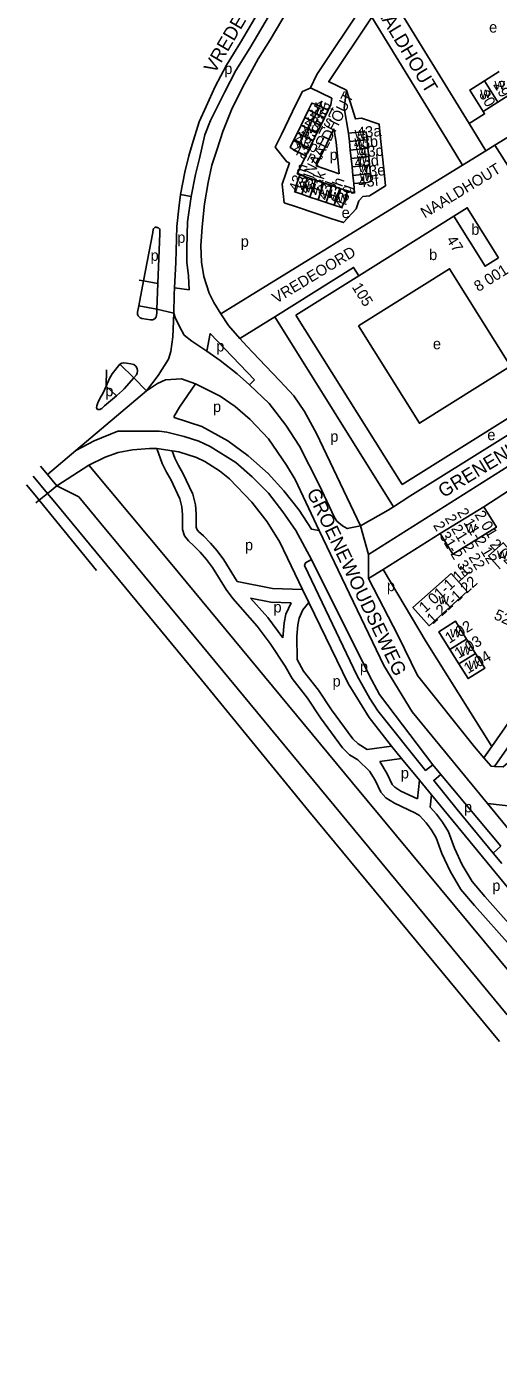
# Model space of a CAD drawing. Extents: x 159294 to 161936, y 384538 to 386517.
# Drawn here: x 159294.1 to 159466.9, y 384944.7 to 385429.5 of the extents above; entities that cross this region are included whole.
import ezdxf

# ---------------------------------------------------------------- set-up
doc = ezdxf.new("R2010")
doc.units = 0
for name, color, linetype in [('BLT_Basislijn', 7, 'Continuous'), ('BLT_Bebouwing', 7, 'Continuous'), ('BLT_Centroide', 7, 'Continuous'), ('BLT_Huisnummer', 7, 'Continuous'), ('BLT_Huisnummer_ tussenligend', 7, 'Continuous'), ('BLT_Huisnummer_reeks', 7, 'Continuous'), ('BLT_Onderdoorgang_en_onderverdeling', 7, 'Continuous'), ('BLT_Onderverdeling_panden', 7, 'Continuous'), ('BLT_Spoorlijn', 7, 'Continuous'), ('BLT_Straatnaam', 7, 'Continuous'), ('BLT_Straatnaam_verkleind', 7, 'Continuous'), ('BLT_Vlakafsluiter', 7, 'Continuous')]:
    doc.layers.add(name, color=color, linetype=linetype)

msp = doc.modelspace()

# ---------------------------------------------------------------- linework, layer by layer
at = {"layer": 'BLT_Basislijn'}
for p, q in [((159456.12, 385394.08), (159428.21, 385439.5)), ((159449.17, 385386.28), (159420.52, 385432.92)), ((159411.26, 385406.18), (159410.41, 385399.76)), ((159404.52, 385398.85), (159405.5, 385400.83)), ((159410.41, 385399.76), (159412.02, 385390.45)), ((159406.66, 385392.07), (159400.11, 385378.51)), ((159407.51, 385387.15), (159406.66, 385392.07)), ((159473.1, 385390.71), (159465.56, 385386.08)), ((159407.51, 385387.15), (159408.54, 385375.68)), ((159465.56, 385386.08), (159462.27, 385384.06)), ((159508.86, 385317.77), (159465.56, 385386.08)), ((159396.37, 385382.25), (159393.15, 385375.6)), ((159462.27, 385384.06), (159453.75, 385378.82)), ((159453.75, 385378.82), (159384.67, 385336.38)), ((159394.12, 385375.25), (159393.15, 385375.6)), ((159400.11, 385378.51), (159408.54, 385375.68)), ((159413.89, 385372.04), (159414.21, 385368.53)), ((159411.66, 385369.36), (159414.21, 385368.53)), ((159340.33, 385354.24), (159336.94, 385336.47)), ((159342.23, 385335.54), (159342.94, 385353.77)), ((159336.94, 385336.47), (159335.19, 385327.33)), ((159336.94, 385336.47), (159342.23, 385335.54)), ((159384.67, 385336.38), (159365.22, 385324.43)), ((159341.86, 385326.14), (159342.23, 385335.54)), ((159335.19, 385327.33), (159341.86, 385326.14)), ((159384.98, 385323.35), (159372.24, 385315.39)), ((159384.98, 385323.35), (159428.42, 385253.93)), ((159372.24, 385315.39), (159374.79, 385312.66)), ((159328.33, 385306.02), (159333.41, 385301.06)), ((159323.31, 385298.02), (159327.02, 385294.42)), ((159375.77, 385298.54), (159377.58, 385300.27)), ((159434.39, 385257.79), (159497, 385296.88)), ((159461.47, 385253.92), (159498.13, 385277.69)), ((159312.15, 385274.45), (159301.77, 385265.69)), ((159301.77, 385265.69), (159299.22, 385268.72)), ((159316.97, 385269.15), (159305.2, 385261.61)), ((159346.72, 385233.55), (159316.97, 385269.15)), ((159419.29, 385236.45), (159470.31, 385268.59)), ((159305.2, 385261.61), (159301.77, 385265.69)), ((159305.2, 385261.61), (159313.23, 385257.5)), ((159313.23, 385257.5), (159323.02, 385245.72)), ((159428.42, 385253.93), (159426.54, 385252.72)), ((159434.39, 385257.79), (159428.42, 385253.93)), ((159416.37, 385246.9), (159426.54, 385252.72)), ((159323.02, 385245.72), (159324.94, 385243.42)), ((159424.68, 385230.98), (159445.59, 385244.16)), ((159324.94, 385243.42), (159353.19, 385209.44)), ((159419.34, 385227.71), (159419.29, 385236.45)), ((159413.47, 385152.93), (159346.72, 385233.55)), ((159419.34, 385227.71), (159424.68, 385230.98)), ((159353.19, 385209.44), (159449.8, 385092.72)), ((159489.54, 385202.31), (159464.42, 385166.3)), ((159494.61, 385200.84), (159465.42, 385159)), ((159418.83, 385165.15), (159427.75, 385166.45)), ((159427.75, 385166.45), (159431.32, 385161.92)), ((159464.42, 385166.3), (159461.54, 385162.17)), ((159423.44, 385160.77), (159431.32, 385161.92)), ((159431.32, 385161.92), (159437.94, 385153.98)), ((159442.87, 385159.6), (159445.81, 385156)), ((159479.59, 385073.34), (159413.47, 385152.93)), ((159437.18, 385147.16), (159437.94, 385153.98)), ((159437.94, 385153.98), (159442.37, 385148.61)), ((159441.87, 385144.08), (159442.37, 385148.61)), ((159464.92, 385127.32), (159467.79, 385129.82)), ((159468.1, 385123.47), (159464.92, 385127.32)), ((159449.8, 385092.72), (159470.07, 385068.23))]:
    msp.add_line(p, q, dxfattribs=at)
for points in [[(159363.89, 385384.68), (159365.96, 385391.1), (159369.21, 385399.08), (159373.2, 385407.21), (159378.96, 385417.71), (159383.25, 385424.66), (159400.43, 385453.49)], [(159394.29, 385452.92), (159375.88, 385421.55), (159370.75, 385413.35), (159366.68, 385405.64)], [(159385.77, 385446.29), (159372.46, 385423.62), (159367.29, 385415.34), (159363.15, 385407.51)], [(159417.64, 385437.6), (159400.4, 385411.91), (159398.02, 385407.08)], [(159420.52, 385432.92), (159404.74, 385409.41), (159404.72, 385409.37), (159411.26, 385406.18)], [(159363.15, 385407.51), (159359.9, 385400.26), (159357.38, 385394.65), (159354.72, 385386.37), (159353.54, 385382.17)], [(159366.68, 385405.64), (159361.52, 385395.09), (159359.45, 385389.91), (159357.42, 385381.2)], [(159398.02, 385407.08), (159397.95, 385406.94), (159395.11, 385405.74), (159392.88, 385401.19)], [(159398.02, 385407.08), (159405.83, 385403.27), (159405.5, 385400.83)], [(159423.74, 385388.61), (159423.22, 385393.76), (159416.68, 385395.95), (159414.49, 385395.72), (159411.26, 385406.18)], [(159392.88, 385401.19), (159387.41, 385390.02), (159385.1, 385385.32), (159389.47, 385380.07), (159390.33, 385379.65)], [(159461.22, 385398.47), (159461.78, 385397.56), (159456.12, 385394.08)], [(159456.12, 385394.08), (159456.12, 385394.08), (159462.27, 385384.06)], [(159365.22, 385324.43), (159362.7, 385328.65), (159360.93, 385332.05), (159359.01, 385338.11), (159358.12, 385343.28), (159357.98, 385349.34), (159358.42, 385356.29), (159359.31, 385364.72), (159360.64, 385372.41), (159361.96, 385378.77), (159363.89, 385384.68)], [(159417.26, 385367.35), (159419.66, 385367.59), (159425.5, 385371.2), (159424.99, 385376.23), (159423.74, 385388.61)], [(159449.17, 385386.28), (159453.75, 385378.82)], [(159350.44, 385368.09), (159352.06, 385376.25), (159353.54, 385382.17)], [(159354.36, 385367.31), (159355.97, 385375.38), (159357.42, 385381.2)], [(159390.33, 385379.65), (159387.71, 385371.85), (159388.49, 385365.03), (159393.35, 385363.4)], [(159348.26, 385334), (159348.81, 385343.25), (159349.11, 385356.41), (159349.85, 385363.06), (159350.44, 385368.09)], [(159354.36, 385367.31), (159353.1, 385358.07), (159352.8, 385348.46), (159352.8, 385343.28), (159353.39, 385338.4), (159353.63, 385333.28), (159348.26, 385334)], [(159393.35, 385363.4), (159405.17, 385359.44), (159405.47, 385359.34), (159410.1, 385357.78), (159414.75, 385362.83), (159415.75, 385365.82), (159417.26, 385367.35)], [(159340.33, 385354.24), (159340.53, 385355.32), (159340.61, 385355.52), (159340.68, 385355.66), (159340.82, 385355.81), (159340.97, 385355.92), (159341.14, 385356.02), (159341.37, 385356.08), (159341.54, 385356.09), (159341.86, 385356.05), (159342.11, 385356.01), (159342.29, 385355.95), (159342.47, 385355.85), (159342.58, 385355.76), (159342.71, 385355.64), (159342.8, 385355.51), (159342.89, 385355.34), (159342.95, 385355.12), (159342.96, 385354.88), (159342.94, 385353.77)], [(159415.72, 385338.34), (159413.82, 385341.41), (159384.98, 385323.35)], [(159348.1, 385324.67), (159348.22, 385331.57), (159348.26, 385334)], [(159335.19, 385327.33), (159334.74, 385325.07), (159334.73, 385324.72), (159334.78, 385324.34), (159334.9, 385323.97), (159335.05, 385323.67), (159335.31, 385323.36), (159335.75, 385323), (159336.09, 385322.84), (159336.3, 385322.78), (159339.46, 385322.27), (159339.83, 385322.21), (159340.31, 385322.27), (159340.77, 385322.44), (159341.09, 385322.66), (159341.36, 385322.94), (159341.63, 385323.36), (159341.75, 385323.79), (159341.81, 385324.95), (159341.86, 385326.14)], [(159360.18, 385310.79), (159354.61, 385314.42), (159351.88, 385316.67), (159349.96, 385320.04), (159348.51, 385323.09), (159348.1, 385324.67)], [(159365.22, 385324.43), (159368.08, 385320.2), (159372.24, 385315.39)], [(159360.18, 385310.79), (159361.37, 385317.23), (159377.58, 385300.27)], [(159374.79, 385312.66), (159377.06, 385310.25), (159381.55, 385305.44), (159386.84, 385299.99), (159391.97, 385294.53), (159395.82, 385288.76), (159400.31, 385280.74), (159416.37, 385246.9)], [(159375.77, 385298.54), (159371.28, 385302.55), (159365.03, 385307.36), (159360.18, 385310.79)], [(159328.33, 385306.02), (159325.46, 385302.5), (159324.96, 385301.69), (159324.52, 385300.83), (159323.31, 385298.02)], [(159333.41, 385301.06), (159334.37, 385302.15), (159334.64, 385302.74), (159334.76, 385303.67), (159334.64, 385304.47), (159334.15, 385305.31), (159333.39, 385305.91), (159332.27, 385306.23), (159330.75, 385306.47), (159329.75, 385306.55), (159329.02, 385306.39), (159328.33, 385306.02)], [(159323.31, 385298.02), (159322.85, 385296.93), (159322.29, 385295.8), (159321.65, 385294.76), (159321.25, 385293.96), (159320.85, 385293.12), (159320.37, 385292.28), (159320.09, 385291.59), (159319.84, 385290.79), (159319.8, 385290.03), (159320.12, 385289.51), (159320.93, 385289.51), (159321.65, 385289.87), (159322.73, 385290.83), (159327.02, 385294.42)], [(159327.02, 385294.42), (159329.23, 385296.43), (159329.85, 385297.06), (159333.41, 385301.06)], [(159355.99, 385298.85), (159350.88, 385300.68), (159345.05, 385300.36), (159342.07, 385298.96), (159337.99, 385296.28)], [(159401.21, 385245.24), (159398.46, 385245.69), (159393.94, 385252.63), (159388.32, 385259.69), (159382.55, 385266.06), (159375.2, 385272.57), (159367.87, 385278.02), (159358.26, 385283.25), (159348.14, 385286.58), (159348.14, 385286.99), (159350.07, 385290.29), (159355.99, 385298.85)], [(159355.99, 385298.85), (159365.04, 385294.31), (159370.55, 385290.51), (159376.02, 385285.8), (159382.64, 385278.73), (159389.24, 385269.17), (159392.42, 385263.83), (159401.21, 385245.24)], [(159389.08, 385283.76), (159382.99, 385291.64), (159375.77, 385298.54)], [(159337.99, 385296.28), (159312.15, 385274.45)], [(159414.51, 385246.52), (159411.53, 385245.92), (159409.77, 385246.89), (159407.68, 385248.65), (159406.82, 385250), (159401.27, 385261.97), (159394.05, 385276.08), (159389.08, 385283.76)], [(159342.67, 385281.51), (159335.11, 385281.51), (159327.55, 385281.51), (159318.89, 385277.96), (159312.15, 385274.45)], [(159342.67, 385281.51), (159345.45, 385281.14), (159351.83, 385279.66), (159357.18, 385277.93), (159361.35, 385275.91), (159370.71, 385270.14), (159376.69, 385264.8), (159382.64, 385258.84), (159388, 385252.03), (159392.74, 385245.2), (159398.44, 385234.66)], [(159316.97, 385269.15), (159322.96, 385272.1), (159327.7, 385273.8), (159332.96, 385274.74), (159339.18, 385275.22), (159341.87, 385275.17)], [(159341.87, 385275.17), (159343.79, 385269.69), (159345.32, 385266.58), (159346.97, 385263.85), (159350.24, 385256.8), (159351.02, 385253.83), (159351.25, 385251.11), (159351.22, 385245.64), (159351.98, 385243.34), (159353.48, 385241.47), (159355.4, 385239.69), (159357.75, 385237.27), (159360.02, 385234.65), (159362.19, 385231.75), (159367.17, 385223.71), (159369.67, 385220.35), (159378.54, 385210.23), (159383.28, 385203.93), (159388.84, 385195.69), (159391.37, 385191.1), (159396.92, 385183.9), (159401.7, 385176.78), (159409.76, 385165.84), (159412.36, 385163.24), (159415.34, 385161.42), (159419.69, 385157.31), (159421.73, 385153.95), (159423.77, 385149.52), (159425.67, 385147.5), (159428.76, 385145.53), (159436.31, 385142.06), (159437.91, 385140.99), (159440.4, 385138.35), (159442.22, 385135.88), (159444.02, 385132.86), (159446.15, 385127.14), (159449.13, 385120.69), (159453.11, 385113.99), (159458.1, 385108.14), (159471.16, 385093.57)], [(159341.87, 385275.17), (159347.44, 385274.4)], [(159347.44, 385274.4), (159348.41, 385271.63), (159349.71, 385268.99), (159351.39, 385266.19), (159354.96, 385258.5), (159355.96, 385254.68), (159356.25, 385251.31), (159356.23, 385246.43), (159356.45, 385245.75), (159357.14, 385244.88), (159358.89, 385243.27), (159361.44, 385240.65), (159363.92, 385237.79), (159366.32, 385234.57), (159371.26, 385226.6)], [(159347.44, 385274.4), (159349.92, 385274.05), (159356.38, 385271.94), (159359.42, 385270.41), (159364.72, 385267.02), (159368.38, 385264.15), (159376.66, 385255.64), (159382.18, 385248.36), (159386.84, 385240.92), (159395.16, 385223.71)], [(159401.21, 385245.24), (159424.88, 385195.88), (159435.29, 385179), (159462.89, 385145.42)], [(159416.37, 385246.9), (159414.51, 385246.52)], [(159442.87, 385159.6), (159440.2, 385157.53), (159422.72, 385179.31), (159419.82, 385183.84), (159415.17, 385192.15), (159395.92, 385232.48), (159396.3, 385233.44), (159398.44, 385234.66)], [(159442.87, 385159.6), (159423.33, 385185.3), (159419.55, 385192.38), (159398.44, 385234.66)], [(159464.42, 385166.3), (159440.38, 385204.57), (159424.68, 385230.98)], [(159371.26, 385226.6), (159384.16, 385224.06), (159395.16, 385223.71)], [(159461.54, 385162.17), (159458.13, 385166.15), (159437.18, 385192.24), (159430.15, 385206.76), (159419.34, 385227.71)], [(159376.15, 385220.54), (159383.59, 385219.08), (159390.98, 385218.84)], [(159376.15, 385220.54), (159382.43, 385213.39), (159387.95, 385206.03)], [(159395.16, 385223.71), (159397.47, 385218.94)], [(159390.98, 385218.84), (159389.08, 385214.71), (159388.46, 385211.43), (159387.95, 385206.03)], [(159397.47, 385218.94), (159395.26, 385216.18), (159393.88, 385213.18), (159393.41, 385210.73), (159393.03, 385206.6), (159393.21, 385198.13)], [(159397.47, 385218.94), (159411.82, 385189.26), (159419.52, 385176.91), (159427.75, 385166.45)], [(159393.21, 385198.13), (159395.56, 385193.85), (159400.98, 385186.83), (159405.79, 385179.66), (159413.56, 385169.11), (159415.48, 385167.19), (159418.83, 385165.15)], [(159497.98, 385198.58), (159493.71, 385194.01), (159472.02, 385161.71), (159468.53, 385158.82), (159465.42, 385159)], [(159465.42, 385159), (159464.19, 385159.07), (159461.54, 385162.17)], [(159423.44, 385160.77), (159426.15, 385156.3), (159427.97, 385152.35), (159428.88, 385151.38), (159431.16, 385149.93), (159437.18, 385147.16)], [(159464.92, 385127.32), (159451.78, 385143.2), (159443.21, 385153.87), (159445.81, 385156)], [(159467.79, 385129.82), (159445.81, 385156)], [(159442.37, 385148.61), (159487.64, 385093.69)], [(159441.87, 385144.08), (159444.24, 385141.56), (159446.39, 385138.65), (159448.54, 385135.03), (159450.77, 385129.06), (159453.56, 385123.02), (159457.19, 385116.91), (159461.86, 385111.43), (159474.6, 385097.22), (159478.56, 385094.06)], [(159462.89, 385145.42), (159635.12, 384935.94)]]:
    msp.add_lwpolyline(points, dxfattribs=at)
at = {"layer": 'BLT_Bebouwing'}
for p, q in [((159461.77, 385409.64), (159467.18, 385413.02)), ((159472.05, 385405.21), (159466.63, 385401.86)), ((159397.37, 385398.99), (159396, 385396.2)), ((159404.52, 385398.85), (159403.17, 385396.11)), ((159396, 385396.2), (159394.64, 385393.42)), ((159401.81, 385393.33), (159403.17, 385396.11)), ((159393.27, 385390.62), (159391.9, 385387.82)), ((159394.64, 385393.42), (159393.27, 385390.62)), ((159399.08, 385387.76), (159400.45, 385390.55)), ((159400.45, 385390.55), (159401.81, 385393.33)), ((159412.32, 385387.43), (159412.02, 385390.45)), ((159397.71, 385384.98), (159396.37, 385382.25)), ((159397.71, 385384.98), (159399.08, 385387.76)), ((159412.64, 385384.34), (159412.32, 385387.43)), ((159412.95, 385381.26), (159412.64, 385384.34)), ((159418.76, 385388.1), (159419.08, 385385.01)), ((159419.08, 385385.01), (159419.39, 385381.92)), ((159413.27, 385378.17), (159412.95, 385381.26)), ((159419.39, 385381.92), (159419.7, 385378.82)), ((159394.12, 385375.25), (159397.02, 385374.27)), ((159413.58, 385375.07), (159413.27, 385378.17)), ((159413.89, 385372.04), (159413.58, 385375.07)), ((159419.7, 385378.82), (159420.02, 385375.72)), ((159397.02, 385374.27), (159399.95, 385373.29)), ((159399.95, 385373.29), (159402.88, 385372.31)), ((159402.88, 385372.31), (159405.83, 385371.32)), ((159405.83, 385371.32), (159408.77, 385370.33)), ((159408.77, 385370.33), (159411.66, 385369.36)), ((159397.87, 385367.16), (159394.94, 385368.14)), ((159400.83, 385366.17), (159397.87, 385367.16)), ((159403.8, 385365.17), (159400.83, 385366.17)), ((159406.76, 385364.18), (159403.8, 385365.17)), ((159415.72, 385338.34), (159450.52, 385360.13)), ((159392.67, 385323.91), (159415.72, 385338.34)), ((159445.59, 385244.16), (159461.47, 385253.92)), ((159455.18, 385205.56), (159458.45, 385200.29)), ((159452.35, 385196.52), (159449.07, 385201.78))]:
    msp.add_line(p, q, dxfattribs=at)
for points in [[(159461.22, 385398.47), (159456.36, 385406.27), (159461.77, 385409.64)], [(159397.37, 385398.99), (159398.61, 385401.51), (159400.13, 385401.04), (159404.52, 385398.85)], [(159466.63, 385401.86), (159461.22, 385398.47)], [(159412.02, 385390.45), (159416.85, 385390.94), (159418.48, 385390.89), (159418.76, 385388.1)], [(159396.37, 385382.25), (159391.96, 385384.42), (159390.65, 385385.28), (159391.9, 385387.82)], [(159394.94, 385368.14), (159392.28, 385369.03), (159392.56, 385370.61), (159394.12, 385375.25)], [(159420.02, 385375.72), (159420.3, 385372.93), (159418.76, 385372.52), (159413.89, 385372.04)], [(159411.66, 385369.36), (159410.11, 385364.72), (159409.41, 385363.29), (159407.05, 385364.08), (159406.76, 385364.18)], [(159450.52, 385360.13), (159455.42, 385363.21), (159466.88, 385344.91)], [(159431.63, 385262), (159392.67, 385323.91)], [(159494.26, 385301.21), (159431.63, 385262)], [(159461.47, 385253.92), (159466.1, 385246.4), (159450.22, 385236.64), (159445.59, 385244.16)], [(159467.48, 385231.27), (159463.26, 385236), (159468.6, 385240.78), (159472.83, 385236.05)], [(159449.07, 385201.78), (159445.06, 385208.2), (159451.17, 385212.03), (159455.18, 385205.56)], [(159458.45, 385200.29), (159461.83, 385194.86), (159455.74, 385191.09), (159452.35, 385196.52)]]:
    msp.add_lwpolyline(points, dxfattribs=at)
for points in [[(159415.64, 385320.05), (159448.97, 385340.92), (159471.3, 385305.29), (159437.94, 385284.43)], [(159449.51, 385229.52), (159455.42, 385222.89), (159441.49, 385210.44), (159435.55, 385217.04)]]:
    msp.add_lwpolyline(points, close=True, dxfattribs=at)
at = {"layer": 'BLT_Onderdoorgang_en_onderverdeling'}
msp.add_lwpolyline([(159466.88, 385344.91), (159461.97, 385341.84), (159450.52, 385360.13)], dxfattribs=at)
at = {"layer": 'BLT_Onderverdeling_panden'}
for p, q in [((159461.77, 385409.64), (159466.63, 385401.86)), ((159397.37, 385398.99), (159403.17, 385396.11)), ((159401.81, 385393.33), (159396, 385396.2)), ((159399.08, 385387.76), (159393.27, 385390.62)), ((159394.64, 385393.42), (159400.45, 385390.55)), ((159391.9, 385387.82), (159397.71, 385384.98)), ((159412.32, 385387.43), (159418.76, 385388.1)), ((159419.08, 385385.01), (159412.64, 385384.34)), ((159412.95, 385381.26), (159419.39, 385381.92)), ((159419.7, 385378.82), (159413.27, 385378.17)), ((159413.58, 385375.07), (159420.02, 385375.72)), ((159397.02, 385374.27), (159394.94, 385368.14)), ((159397.87, 385367.16), (159399.95, 385373.29)), ((159402.88, 385372.31), (159400.83, 385366.17)), ((159403.8, 385365.17), (159405.83, 385371.32)), ((159408.77, 385370.33), (159406.76, 385364.18)), ((159449.07, 385201.78), (159455.18, 385205.56)), ((159452.35, 385196.52), (159458.45, 385200.29))]:
    msp.add_line(p, q, dxfattribs=at)
at = {"layer": 'BLT_Spoorlijn'}
for p, q in [((159296.56, 385265.16), (159301.8, 385258.82)), ((159301.8, 385258.82), (159304.5, 385255.56)), ((159297.87, 385257.4), (159298.75, 385256.32)), ((159298.75, 385256.32), (159319.79, 385230.59))]:
    msp.add_line(p, q, dxfattribs=at)
for points in [[(159294.12, 385261.91), (159297.87, 385257.4)], [(159304.5, 385255.56), (159358.14, 385190.6)], [(159358.14, 385190.6), (159397.52, 385142.57)], [(159397.52, 385142.57), (159467.26, 385058.42)]]:
    msp.add_lwpolyline(points, dxfattribs=at)
at = {"layer": 'BLT_Vlakafsluiter'}
for p, q in [((159350.44, 385368.09), (159354.36, 385367.31)), ((159336.94, 385336.47), (159335.31, 385336.7)), ((159341.86, 385326.14), (159348.1, 385324.67)), ((159323.31, 385298.02), (159323.4, 385304.02)), ((159333.41, 385301.06), (159337.99, 385296.28)), ((159301.8, 385258.82), (159298.75, 385256.32)), ((159305.2, 385261.61), (159301.8, 385258.82)), ((159298.75, 385256.32), (159297.57, 385255.35)), ((159419.29, 385236.45), (159416.37, 385246.9)), ((159480.61, 385143.47), (159462.89, 385145.42))]:
    msp.add_line(p, q, dxfattribs=at)
msp.add_lwpolyline([(159337.99, 385296.28), (159342.26, 385301.85), (159346.1, 385307.82), (159347, 385310.68), (159347.65, 385316.07), (159348.1, 385324.67)], dxfattribs=at)

# ---------------------------------------------------------------- texts
at = {"layer": 'BLT_Centroide'}
for s, p in [('e', (159463.44, 385427.28)), ('p', (159366.5, 385412.11)), ('w', (159465.4, 385406.52)), ('w', (159460.18, 385403.35)), ('w', (159398.3, 385396.07)), ('w', (159399.84, 385398.66)), ('w', (159396.97, 385393.2)), ('w', (159393.84, 385387.85)), ('w', (159395.46, 385390.4)), ('w', (159414.17, 385388.64)), ('w', (159392.62, 385384.94)), ('w', (159414.17, 385385.48)), ('w', (159414.6, 385382.46)), ('p', (159405.05, 385380.66)), ('w', (159414.99, 385379.37)), ('w', (159415.6, 385376.25)), ('w', (159416, 385373.01)), ('w', (159393.92, 385369.78)), ('w', (159396.25, 385368.81)), ('w', (159398.87, 385367.91)), ('w', (159402.28, 385366.8)), ('w', (159405.12, 385365.94)), ('w', (159407.96, 385365.08)), ('e', (159409.47, 385359.47)), ('b', (159456.9, 385353.33)), ('p', (159349.3, 385350.39)), ('p', (159372.53, 385348.96)), ('p', (159339.53, 385343.83)), ('b', (159441.48, 385344.1)), ('p', (159363.58, 385310.69)), ('e', (159442.86, 385311.5)), ('p', (159322.96, 385294.3)), ('p', (159362.37, 385288.54)), ('p', (159405.3, 385277.68)), ('e', (159462.79, 385278.24)), ('w', (159454.88, 385244.49)), ('p', (159374.09, 385238)), ('w', (159466.33, 385234.78)), ('p', (159426.02, 385223.06)), ('w', (159444.92, 385218.2)), ('p', (159384.51, 385215.27)), ('w', (159449.16, 385206.14)), ('w', (159452.82, 385199.8)), ('p', (159416.14, 385193.51)), ('w', (159455.94, 385194.58)), ('p', (159406.14, 385188.19)), ('p', (159431.13, 385154.59)), ('p', (159454.24, 385142.19)), ('p', (159464.6, 385113.47))]:
    msp.add_text(s, height=4, dxfattribs=at).set_placement(p)
at = {"layer": 'BLT_Huisnummer'}
for s, rotation, p in [('29', 301.1529, (159464.81, 385408.26)), ('30', 301.1529, (159459.55, 385404.75)), ('43t', 333.1529, (159398.75, 385399.63)), ('43r', 333.1529, (159395.31, 385393.3)), ('43p', 333.1529, (159391.78, 385387.15)), ('43b', 5.1529, (159414.05, 385384.82)), ('43a', 5.1529, (159415.3, 385388.66)), ('43n', 333.1529, (159391.1, 385383.37)), ('43d', 5.1529, (159414.37, 385377.88)), ('43m', 71.1529, (159393.74, 385368.76)), ('43k', 71.1529, (159400.94, 385367.66)), ('43f', 5.1529, (159415.74, 385370.58)), ('43j', 71.1529, (159404.21, 385365.65)), ('43h', 71.1529, (159407.73, 385365.05)), ('43g', 71.1529, (159410.57, 385362.48)), ('2 02', 312.3563, (159463.43, 385239.95)), ('1 02', 31.6134, (159448.87, 385203.78)), ('1 03', 31.6134, (159452.31, 385198.27)), ('1 04', 31.6134, (159455.73, 385192.74))]:
    msp.add_text(s, height=4, rotation=rotation, dxfattribs=at).set_placement(p)
at = {"layer": 'BLT_Huisnummer_ tussenligend'}
for s, rotation, p in [('43s', 333.1529, (159397.28, 385396.28)), ('43q', 333.1529, (159394.14, 385389.85)), ('43c', 5.1529, (159416.13, 385381.5)), ('43l', 71.1529, (159397.37, 385368.04)), ('43e', 5.1529, (159416.72, 385374.36))]:
    msp.add_text(s, height=4, rotation=rotation, dxfattribs=at).set_placement(p)
at = {"layer": 'BLT_Huisnummer_reeks'}
for s, rotation, p in [('47', 302.1228, (159447.64, 385351.52)), ('8 001', 32.1228, (159459.49, 385332.35)), ('105', 302.1228, (159413.08, 385334.27)), ('2 11-2 12', 301.3563, (159451.58, 385251.97)), ('2 31-2 32', 301.3563, (159442.82, 385247.13)), ('2 21-2 22', 301.3563, (159447.09, 385249.73)), ('2 01', 301.3563, (159458, 385251.04)), ('1 01-1 11', 42.3563, (159440.02, 385214.95)), ('1 21-1 22', 42.3563, (159442.84, 385210.76)), ('52 21-52 22', 335.3563, (159464.91, 385213.02))]:
    msp.add_text(s, height=4, rotation=rotation, dxfattribs=at).set_placement(p)
at = {"layer": 'BLT_Straatnaam'}
for s, rotation, p in [('VREDEOORD', 59.5727, (159363.04, 385412)), ('NAALDHOUT', 301.2251, (159419.27, 385439.87)), ('GRENENHOUT', 31.2251, (159446.73, 385257.03)), ('GROENEWOUDSEWEG', 295.5943, (159396.56, 385259.21))]:
    msp.add_text(s, height=5, rotation=rotation, dxfattribs=at).set_placement(p)
at = {"layer": 'BLT_Straatnaam_verkleind'}
for s, rotation, p in [('NAALDHOUT', 63.2251, (159399.09, 385374.72)), ('NAALDHOUT', 31.2251, (159439.9, 385359.27)), ('VREDEOORD', 31.2251, (159385.56, 385328.09))]:
    msp.add_text(s, height=4, rotation=rotation, dxfattribs=at).set_placement(p)

doc.saveas('drawing.dxf')
